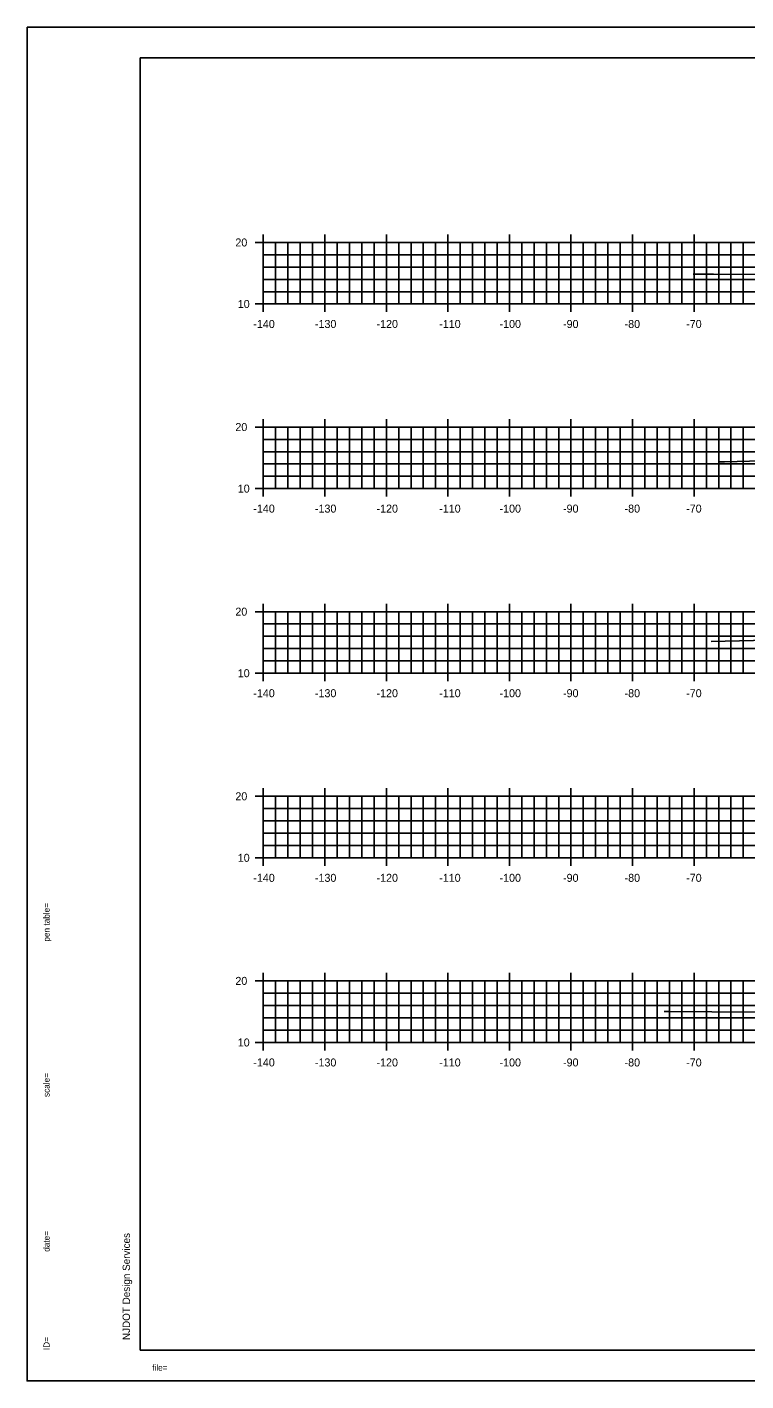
# Model space of a CAD drawing. Extents: x 40011 to 50684, y 49949 to 72236.
# Drawn here: x 40714.8 to 40831.6, y 68974.6 to 69194.6 of the extents above; entities that cross this region are included whole.
import ezdxf

# ---------------------------------------------------------------- set-up
doc = ezdxf.new("R2010")
doc.units = 0
for name, color, linetype in [('1', 7, 'Continuous'), ('41', 7, 'Continuous'), ('51', 7, 'Continuous'), ('53', 7, 'Continuous'), ('55', 7, 'Continuous'), ('57', 7, 'Continuous'), ('60', 7, 'Continuous')]:
    doc.layers.add(name, color=color, linetype=linetype)

msp = doc.modelspace()

# ---------------------------------------------------------------- linework, layer by layer
at = {"layer": '1'}
for p, q in [((41064.2, 69194.6), (40714.81, 69194.6)), ((40733.2, 69189.6), (40733.2, 68979.6)), ((41063.2, 69189.6), (40733.2, 69189.6)), ((40733.2, 68979.6), (41063.2, 68979.6)), ((41064.2, 68974.6), (40714.81, 68974.6))]:
    msp.add_line(p, q, dxfattribs=at)
at = {"layer": '41'}
for points in [[(40714.81, 69194.6), (41064.2, 69194.6), (41064.2, 68974.6), (40714.81, 68974.6)], [(40733.2, 69189.6), (41063.2, 69189.6), (41063.2, 68979.6), (40733.2, 68979.6)]]:
    msp.add_lwpolyline(points, close=True, dxfattribs=at)
at = {"layer": '51'}
for p, q in [((40751.9, 69159.6), (40753.2, 69159.6)), ((40753.2, 69149.6), (40753.2, 69159.6)), ((40755.2, 69149.6), (40755.2, 69159.6)), ((40757.2, 69149.6), (40757.2, 69159.6)), ((40759.2, 69149.6), (40759.2, 69159.6)), ((40761.2, 69149.6), (40761.2, 69159.6)), ((40765.2, 69149.6), (40765.2, 69159.6)), ((40767.2, 69149.6), (40767.2, 69159.6)), ((40769.2, 69149.6), (40769.2, 69159.6)), ((40771.2, 69149.6), (40771.2, 69159.6)), ((40775.2, 69149.6), (40775.2, 69159.6)), ((40777.2, 69149.6), (40777.2, 69159.6)), ((40779.2, 69149.6), (40779.2, 69159.6)), ((40781.2, 69149.6), (40781.2, 69159.6)), ((40785.2, 69149.6), (40785.2, 69159.6)), ((40787.2, 69149.6), (40787.2, 69159.6)), ((40789.2, 69149.6), (40789.2, 69159.6)), ((40791.2, 69149.6), (40791.2, 69159.6)), ((40795.2, 69149.6), (40795.2, 69159.6)), ((40797.2, 69149.6), (40797.2, 69159.6)), ((40799.2, 69149.6), (40799.2, 69159.6)), ((40801.2, 69149.6), (40801.2, 69159.6)), ((40805.2, 69149.6), (40805.2, 69159.6)), ((40807.2, 69149.6), (40807.2, 69159.6)), ((40809.2, 69149.6), (40809.2, 69159.6)), ((40811.2, 69149.6), (40811.2, 69159.6)), ((40815.2, 69149.6), (40815.2, 69159.6)), ((40817.2, 69149.6), (40817.2, 69159.6)), ((40819.2, 69149.6), (40819.2, 69159.6)), ((40821.2, 69149.6), (40821.2, 69159.6)), ((40825.2, 69149.6), (40825.2, 69159.6)), ((40827.2, 69149.6), (40827.2, 69159.6)), ((40829.2, 69149.6), (40829.2, 69159.6)), ((40831.2, 69149.6), (40831.2, 69159.6)), ((40751.9, 69149.6), (40753.2, 69149.6)), ((40753.2, 69149.6), (41033.2, 69149.6)), ((40753.2, 69148.3), (40753.2, 69149.6)), ((40763.2, 69148.3), (40763.2, 69149.6)), ((40773.2, 69148.3), (40773.2, 69149.6)), ((40783.2, 69148.3), (40783.2, 69149.6)), ((40793.2, 69148.3), (40793.2, 69149.6)), ((40803.2, 69148.3), (40803.2, 69149.6)), ((40813.2, 69148.3), (40813.2, 69149.6)), ((40823.2, 69148.3), (40823.2, 69149.6)), ((40751.9, 69129.6), (40753.2, 69129.6)), ((40753.2, 69119.6), (40753.2, 69129.6)), ((40755.2, 69119.6), (40755.2, 69129.6)), ((40757.2, 69119.6), (40757.2, 69129.6)), ((40759.2, 69119.6), (40759.2, 69129.6)), ((40761.2, 69119.6), (40761.2, 69129.6)), ((40765.2, 69119.6), (40765.2, 69129.6)), ((40767.2, 69119.6), (40767.2, 69129.6)), ((40769.2, 69119.6), (40769.2, 69129.6)), ((40771.2, 69119.6), (40771.2, 69129.6)), ((40775.2, 69119.6), (40775.2, 69129.6)), ((40777.2, 69119.6), (40777.2, 69129.6)), ((40779.2, 69119.6), (40779.2, 69129.6)), ((40781.2, 69119.6), (40781.2, 69129.6)), ((40785.2, 69119.6), (40785.2, 69129.6)), ((40787.2, 69119.6), (40787.2, 69129.6)), ((40789.2, 69119.6), (40789.2, 69129.6)), ((40791.2, 69119.6), (40791.2, 69129.6)), ((40795.2, 69119.6), (40795.2, 69129.6)), ((40797.2, 69119.6), (40797.2, 69129.6)), ((40799.2, 69119.6), (40799.2, 69129.6)), ((40801.2, 69119.6), (40801.2, 69129.6)), ((40805.2, 69119.6), (40805.2, 69129.6)), ((40807.2, 69119.6), (40807.2, 69129.6)), ((40809.2, 69119.6), (40809.2, 69129.6)), ((40811.2, 69119.6), (40811.2, 69129.6)), ((40815.2, 69119.6), (40815.2, 69129.6)), ((40817.2, 69119.6), (40817.2, 69129.6)), ((40819.2, 69119.6), (40819.2, 69129.6)), ((40821.2, 69119.6), (40821.2, 69129.6)), ((40825.2, 69119.6), (40825.2, 69129.6)), ((40827.2, 69119.6), (40827.2, 69129.6)), ((40829.2, 69119.6), (40829.2, 69129.6)), ((40831.2, 69119.6), (40831.2, 69129.6)), ((40751.9, 69119.6), (40753.2, 69119.6)), ((40753.2, 69119.6), (41033.2, 69119.6)), ((40753.2, 69118.3), (40753.2, 69119.6)), ((40763.2, 69118.3), (40763.2, 69119.6)), ((40773.2, 69118.3), (40773.2, 69119.6)), ((40783.2, 69118.3), (40783.2, 69119.6)), ((40793.2, 69118.3), (40793.2, 69119.6)), ((40803.2, 69118.3), (40803.2, 69119.6)), ((40813.2, 69118.3), (40813.2, 69119.6)), ((40823.2, 69118.3), (40823.2, 69119.6)), ((40751.9, 69099.6), (40753.2, 69099.6)), ((40753.2, 69089.6), (40753.2, 69099.6)), ((40755.2, 69089.6), (40755.2, 69099.6)), ((40757.2, 69089.6), (40757.2, 69099.6)), ((40759.2, 69089.6), (40759.2, 69099.6)), ((40761.2, 69089.6), (40761.2, 69099.6)), ((40765.2, 69089.6), (40765.2, 69099.6)), ((40767.2, 69089.6), (40767.2, 69099.6)), ((40769.2, 69089.6), (40769.2, 69099.6)), ((40771.2, 69089.6), (40771.2, 69099.6)), ((40775.2, 69089.6), (40775.2, 69099.6)), ((40777.2, 69089.6), (40777.2, 69099.6)), ((40779.2, 69089.6), (40779.2, 69099.6)), ((40781.2, 69089.6), (40781.2, 69099.6)), ((40785.2, 69089.6), (40785.2, 69099.6)), ((40787.2, 69089.6), (40787.2, 69099.6)), ((40789.2, 69089.6), (40789.2, 69099.6)), ((40791.2, 69089.6), (40791.2, 69099.6)), ((40795.2, 69089.6), (40795.2, 69099.6)), ((40797.2, 69089.6), (40797.2, 69099.6)), ((40799.2, 69089.6), (40799.2, 69099.6)), ((40801.2, 69089.6), (40801.2, 69099.6)), ((40805.2, 69089.6), (40805.2, 69099.6)), ((40807.2, 69089.6), (40807.2, 69099.6)), ((40809.2, 69089.6), (40809.2, 69099.6)), ((40811.2, 69089.6), (40811.2, 69099.6)), ((40815.2, 69089.6), (40815.2, 69099.6)), ((40817.2, 69089.6), (40817.2, 69099.6)), ((40819.2, 69089.6), (40819.2, 69099.6)), ((40821.2, 69089.6), (40821.2, 69099.6)), ((40825.2, 69089.6), (40825.2, 69099.6)), ((40827.2, 69089.6), (40827.2, 69099.6)), ((40829.2, 69089.6), (40829.2, 69099.6)), ((40831.2, 69089.6), (40831.2, 69099.6)), ((40751.9, 69089.6), (40753.2, 69089.6)), ((40753.2, 69089.6), (41033.2, 69089.6)), ((40753.2, 69088.3), (40753.2, 69089.6)), ((40763.2, 69088.3), (40763.2, 69089.6)), ((40773.2, 69088.3), (40773.2, 69089.6)), ((40783.2, 69088.3), (40783.2, 69089.6)), ((40793.2, 69088.3), (40793.2, 69089.6)), ((40803.2, 69088.3), (40803.2, 69089.6)), ((40813.2, 69088.3), (40813.2, 69089.6)), ((40823.2, 69088.3), (40823.2, 69089.6)), ((40751.9, 69069.6), (40753.2, 69069.6)), ((40753.2, 69059.6), (40753.2, 69069.6)), ((40755.2, 69059.6), (40755.2, 69069.6)), ((40757.2, 69059.6), (40757.2, 69069.6)), ((40759.2, 69059.6), (40759.2, 69069.6)), ((40761.2, 69059.6), (40761.2, 69069.6)), ((40765.2, 69059.6), (40765.2, 69069.6)), ((40767.2, 69059.6), (40767.2, 69069.6)), ((40769.2, 69059.6), (40769.2, 69069.6)), ((40771.2, 69059.6), (40771.2, 69069.6)), ((40775.2, 69059.6), (40775.2, 69069.6)), ((40777.2, 69059.6), (40777.2, 69069.6)), ((40779.2, 69059.6), (40779.2, 69069.6)), ((40781.2, 69059.6), (40781.2, 69069.6)), ((40785.2, 69059.6), (40785.2, 69069.6)), ((40787.2, 69059.6), (40787.2, 69069.6)), ((40789.2, 69059.6), (40789.2, 69069.6)), ((40791.2, 69059.6), (40791.2, 69069.6)), ((40795.2, 69059.6), (40795.2, 69069.6)), ((40797.2, 69059.6), (40797.2, 69069.6)), ((40799.2, 69059.6), (40799.2, 69069.6)), ((40801.2, 69059.6), (40801.2, 69069.6)), ((40805.2, 69059.6), (40805.2, 69069.6)), ((40807.2, 69059.6), (40807.2, 69069.6)), ((40809.2, 69059.6), (40809.2, 69069.6)), ((40811.2, 69059.6), (40811.2, 69069.6)), ((40815.2, 69059.6), (40815.2, 69069.6)), ((40817.2, 69059.6), (40817.2, 69069.6)), ((40819.2, 69059.6), (40819.2, 69069.6)), ((40821.2, 69059.6), (40821.2, 69069.6)), ((40825.2, 69059.6), (40825.2, 69069.6)), ((40827.2, 69059.6), (40827.2, 69069.6)), ((40829.2, 69059.6), (40829.2, 69069.6)), ((40831.2, 69059.6), (40831.2, 69069.6)), ((40751.9, 69059.6), (40753.2, 69059.6)), ((40753.2, 69059.6), (41033.2, 69059.6)), ((40753.2, 69058.3), (40753.2, 69059.6)), ((40763.2, 69058.3), (40763.2, 69059.6)), ((40773.2, 69058.3), (40773.2, 69059.6)), ((40783.2, 69058.3), (40783.2, 69059.6)), ((40793.2, 69058.3), (40793.2, 69059.6)), ((40803.2, 69058.3), (40803.2, 69059.6)), ((40813.2, 69058.3), (40813.2, 69059.6)), ((40823.2, 69058.3), (40823.2, 69059.6)), ((40751.9, 69039.6), (40753.2, 69039.6)), ((40753.2, 69029.6), (40753.2, 69039.6)), ((40755.2, 69029.6), (40755.2, 69039.6)), ((40757.2, 69029.6), (40757.2, 69039.6)), ((40759.2, 69029.6), (40759.2, 69039.6)), ((40761.2, 69029.6), (40761.2, 69039.6)), ((40765.2, 69029.6), (40765.2, 69039.6)), ((40767.2, 69029.6), (40767.2, 69039.6)), ((40769.2, 69029.6), (40769.2, 69039.6)), ((40771.2, 69029.6), (40771.2, 69039.6)), ((40775.2, 69029.6), (40775.2, 69039.6)), ((40777.2, 69029.6), (40777.2, 69039.6)), ((40779.2, 69029.6), (40779.2, 69039.6)), ((40781.2, 69029.6), (40781.2, 69039.6)), ((40785.2, 69029.6), (40785.2, 69039.6)), ((40787.2, 69029.6), (40787.2, 69039.6)), ((40789.2, 69029.6), (40789.2, 69039.6)), ((40791.2, 69029.6), (40791.2, 69039.6)), ((40795.2, 69029.6), (40795.2, 69039.6)), ((40797.2, 69029.6), (40797.2, 69039.6)), ((40799.2, 69029.6), (40799.2, 69039.6)), ((40801.2, 69029.6), (40801.2, 69039.6)), ((40805.2, 69029.6), (40805.2, 69039.6)), ((40807.2, 69029.6), (40807.2, 69039.6)), ((40809.2, 69029.6), (40809.2, 69039.6)), ((40811.2, 69029.6), (40811.2, 69039.6)), ((40815.2, 69029.6), (40815.2, 69039.6)), ((40817.2, 69029.6), (40817.2, 69039.6)), ((40819.2, 69029.6), (40819.2, 69039.6)), ((40821.2, 69029.6), (40821.2, 69039.6)), ((40825.2, 69029.6), (40825.2, 69039.6)), ((40827.2, 69029.6), (40827.2, 69039.6)), ((40829.2, 69029.6), (40829.2, 69039.6)), ((40831.2, 69029.6), (40831.2, 69039.6)), ((40751.9, 69029.6), (40753.2, 69029.6)), ((40753.2, 69029.6), (41033.2, 69029.6)), ((40753.2, 69028.3), (40753.2, 69029.6)), ((40763.2, 69028.3), (40763.2, 69029.6)), ((40773.2, 69028.3), (40773.2, 69029.6)), ((40783.2, 69028.3), (40783.2, 69029.6)), ((40793.2, 69028.3), (40793.2, 69029.6)), ((40803.2, 69028.3), (40803.2, 69029.6)), ((40813.2, 69028.3), (40813.2, 69029.6)), ((40823.2, 69028.3), (40823.2, 69029.6))]:
    msp.add_line(p, q, dxfattribs=at)
at = {"layer": '53'}
for p, q in [((40753.2, 69157.6), (41033.2, 69157.6)), ((40753.2, 69155.6), (41033.2, 69155.6)), ((40753.2, 69153.6), (41033.2, 69153.6)), ((40753.2, 69151.6), (41033.2, 69151.6)), ((40753.2, 69127.6), (41033.2, 69127.6)), ((40753.2, 69125.6), (41033.2, 69125.6)), ((40753.2, 69123.6), (41033.2, 69123.6)), ((40753.2, 69121.6), (41033.2, 69121.6)), ((40753.2, 69097.6), (41033.2, 69097.6)), ((40753.2, 69095.6), (41033.2, 69095.6)), ((40753.2, 69093.6), (41033.2, 69093.6)), ((40753.2, 69091.6), (41033.2, 69091.6)), ((40753.2, 69067.6), (41033.2, 69067.6)), ((40753.2, 69065.6), (41033.2, 69065.6)), ((40753.2, 69063.6), (41033.2, 69063.6)), ((40753.2, 69061.6), (41033.2, 69061.6)), ((40753.2, 69037.6), (41033.2, 69037.6)), ((40753.2, 69035.6), (41033.2, 69035.6)), ((40753.2, 69033.6), (41033.2, 69033.6)), ((40753.2, 69031.6), (41033.2, 69031.6))]:
    msp.add_line(p, q, dxfattribs=at)
at = {"layer": '55'}
for p, q in [((40753.2, 69159.6), (41033.2, 69159.6)), ((40753.2, 69149.6), (40753.2, 69159.6)), ((40763.2, 69149.6), (40763.2, 69159.6)), ((40773.2, 69149.6), (40773.2, 69159.6)), ((40783.2, 69149.6), (40783.2, 69159.6)), ((40793.2, 69149.6), (40793.2, 69159.6)), ((40803.2, 69149.6), (40803.2, 69159.6)), ((40813.2, 69149.6), (40813.2, 69159.6)), ((40823.2, 69149.6), (40823.2, 69159.6)), ((40753.2, 69149.6), (41033.2, 69149.6)), ((40753.2, 69129.6), (41033.2, 69129.6)), ((40753.2, 69119.6), (40753.2, 69129.6)), ((40763.2, 69119.6), (40763.2, 69129.6)), ((40773.2, 69119.6), (40773.2, 69129.6)), ((40783.2, 69119.6), (40783.2, 69129.6)), ((40793.2, 69119.6), (40793.2, 69129.6)), ((40803.2, 69119.6), (40803.2, 69129.6)), ((40813.2, 69119.6), (40813.2, 69129.6)), ((40823.2, 69119.6), (40823.2, 69129.6)), ((40753.2, 69119.6), (41033.2, 69119.6)), ((40753.2, 69099.6), (41033.2, 69099.6)), ((40753.2, 69089.6), (40753.2, 69099.6)), ((40763.2, 69089.6), (40763.2, 69099.6)), ((40773.2, 69089.6), (40773.2, 69099.6)), ((40783.2, 69089.6), (40783.2, 69099.6)), ((40793.2, 69089.6), (40793.2, 69099.6)), ((40803.2, 69089.6), (40803.2, 69099.6)), ((40813.2, 69089.6), (40813.2, 69099.6)), ((40823.2, 69089.6), (40823.2, 69099.6)), ((40753.2, 69089.6), (41033.2, 69089.6)), ((40753.2, 69069.6), (41033.2, 69069.6)), ((40753.2, 69059.6), (40753.2, 69069.6)), ((40763.2, 69059.6), (40763.2, 69069.6)), ((40773.2, 69059.6), (40773.2, 69069.6)), ((40783.2, 69059.6), (40783.2, 69069.6)), ((40793.2, 69059.6), (40793.2, 69069.6)), ((40803.2, 69059.6), (40803.2, 69069.6)), ((40813.2, 69059.6), (40813.2, 69069.6)), ((40823.2, 69059.6), (40823.2, 69069.6)), ((40753.2, 69059.6), (41033.2, 69059.6)), ((40753.2, 69039.6), (41033.2, 69039.6)), ((40753.2, 69029.6), (40753.2, 69039.6)), ((40763.2, 69029.6), (40763.2, 69039.6)), ((40773.2, 69029.6), (40773.2, 69039.6)), ((40783.2, 69029.6), (40783.2, 69039.6)), ((40793.2, 69029.6), (40793.2, 69039.6)), ((40803.2, 69029.6), (40803.2, 69039.6)), ((40813.2, 69029.6), (40813.2, 69039.6)), ((40823.2, 69029.6), (40823.2, 69039.6)), ((40753.2, 69029.6), (41033.2, 69029.6))]:
    msp.add_line(p, q, dxfattribs=at)
at = {"layer": '57'}
for points in [[(40823.03, 69154.44), (40826.35, 69154.42), (40861.48, 69154.29), (40864.17, 69154.28), (40865.71, 69154.25), (40871.32, 69153.77), (40872.89, 69153.65), (40873.05, 69153.65), (40893.77, 69154.04), (40894.56, 69154.02), (40898.19, 69153.96), (40915.88, 69153.66), (40915.99, 69153.65), (40918.87, 69154.22), (40919.28, 69154.35), (40919.72, 69154.35), (40936.57, 69155.29), (40937.27, 69155.29), (40937.82, 69155.32), (40944.21, 69155.19), (40951.48, 69155.09), (40956.21, 69155.13), (40965.73, 69155.22)], [(40827.36, 69123.96), (40828.17, 69123.97), (40854.61, 69124.67)], [(40825.99, 69094.75), (40837.48, 69095.02)], [(40818.32, 69034.65), (40818.79, 69034.64), (40819.07, 69034.64), (40840.24, 69034.45)]]:
    msp.add_lwpolyline(points, dxfattribs=at)
at = {"layer": '60'}
for p, q in [((40753.2, 69160.9), (40753.2, 69159.6)), ((40763.2, 69160.9), (40763.2, 69159.6)), ((40773.2, 69160.9), (40773.2, 69159.6)), ((40783.2, 69160.9), (40783.2, 69159.6)), ((40793.2, 69160.9), (40793.2, 69159.6)), ((40803.2, 69160.9), (40803.2, 69159.6)), ((40813.2, 69160.9), (40813.2, 69159.6)), ((40823.2, 69160.9), (40823.2, 69159.6)), ((40753.2, 69130.9), (40753.2, 69129.6)), ((40763.2, 69130.9), (40763.2, 69129.6)), ((40773.2, 69130.9), (40773.2, 69129.6)), ((40783.2, 69130.9), (40783.2, 69129.6)), ((40793.2, 69130.9), (40793.2, 69129.6)), ((40803.2, 69130.9), (40803.2, 69129.6)), ((40813.2, 69130.9), (40813.2, 69129.6)), ((40823.2, 69130.9), (40823.2, 69129.6)), ((40753.2, 69100.9), (40753.2, 69099.6)), ((40763.2, 69100.9), (40763.2, 69099.6)), ((40773.2, 69100.9), (40773.2, 69099.6)), ((40783.2, 69100.9), (40783.2, 69099.6)), ((40793.2, 69100.9), (40793.2, 69099.6)), ((40803.2, 69100.9), (40803.2, 69099.6)), ((40813.2, 69100.9), (40813.2, 69099.6)), ((40823.2, 69100.9), (40823.2, 69099.6)), ((40753.2, 69070.9), (40753.2, 69069.6)), ((40763.2, 69070.9), (40763.2, 69069.6)), ((40773.2, 69070.9), (40773.2, 69069.6)), ((40783.2, 69070.9), (40783.2, 69069.6)), ((40793.2, 69070.9), (40793.2, 69069.6)), ((40803.2, 69070.9), (40803.2, 69069.6)), ((40813.2, 69070.9), (40813.2, 69069.6)), ((40823.2, 69070.9), (40823.2, 69069.6)), ((40753.2, 69040.9), (40753.2, 69039.6)), ((40763.2, 69040.9), (40763.2, 69039.6)), ((40773.2, 69040.9), (40773.2, 69039.6)), ((40783.2, 69040.9), (40783.2, 69039.6)), ((40793.2, 69040.9), (40793.2, 69039.6)), ((40803.2, 69040.9), (40803.2, 69039.6)), ((40813.2, 69040.9), (40813.2, 69039.6)), ((40823.2, 69040.9), (40823.2, 69039.6))]:
    msp.add_line(p, q, dxfattribs=at)

# ---------------------------------------------------------------- texts
at = {"layer": '1'}
for s, height, rotation, p in [('...................pentable..................', 0.0144, 90, (40718.47, 69053.95)), ('pen table=', 1, 90, (40718.47, 69045.98)), ('......scale......', 0.0144, 90, (40718.47, 69025.62)), ('scale=', 1, 90, (40718.47, 69020.73)), ('date=', 1, 90, (40718.47, 68995.58)), ('.......time......', 0.0144, 90, (40718.47, 68999.95)), ('NJDOT Design Services', 1.2, 90, (40731.53, 68981.24)), ('ID=', 1, 90, (40718.47, 68979.61)), ('............who............', 0.0144, 90, (40718.47, 68982.26)), ('file=', 1, 360, (40735.14, 68976.26)), ('...................bob..................', 0.0144, 360, (40738.47, 68976.26))]:
    msp.add_text(s, height=height, rotation=rotation, dxfattribs=at).set_placement(p)
at = {"layer": '51'}
for s, height, p in [('20', 1.3, (40748.66, 69158.95)), ('10', 1.3, (40749.05, 69148.95)), ('-', 0.0001, (40753.2, 69149.6)), ('-140', 1.3, (40751.58, 69145.7)), ('-130', 1.3, (40761.59, 69145.7)), ('-120', 1.3, (40771.6, 69145.7)), ('-110', 1.3, (40781.79, 69145.7)), ('-100', 1.3, (40791.59, 69145.7)), ('-90', 1.3, (40801.91, 69145.7)), ('-80', 1.3, (40811.91, 69145.7)), ('-70', 1.3, (40821.92, 69145.7)), ('20', 1.3, (40748.66, 69128.95)), ('10', 1.3, (40749.05, 69118.95)), ('-', 0.0001, (40753.2, 69119.6)), ('-140', 1.3, (40751.58, 69115.7)), ('-130', 1.3, (40761.59, 69115.7)), ('-120', 1.3, (40771.6, 69115.7)), ('-110', 1.3, (40781.79, 69115.7)), ('-100', 1.3, (40791.59, 69115.7)), ('-90', 1.3, (40801.91, 69115.7)), ('-80', 1.3, (40811.91, 69115.7)), ('-70', 1.3, (40821.92, 69115.7)), ('20', 1.3, (40748.66, 69098.95)), ('10', 1.3, (40749.05, 69088.95)), ('-', 0.0001, (40753.2, 69089.6)), ('-140', 1.3, (40751.58, 69085.7)), ('-130', 1.3, (40761.59, 69085.7)), ('-120', 1.3, (40771.6, 69085.7)), ('-110', 1.3, (40781.79, 69085.7)), ('-100', 1.3, (40791.59, 69085.7)), ('-90', 1.3, (40801.91, 69085.7)), ('-80', 1.3, (40811.91, 69085.7)), ('-70', 1.3, (40821.92, 69085.7)), ('20', 1.3, (40748.66, 69068.95)), ('10', 1.3, (40749.05, 69058.95)), ('-', 0.0001, (40753.2, 69059.6)), ('-140', 1.3, (40751.58, 69055.7)), ('-130', 1.3, (40761.59, 69055.7)), ('-120', 1.3, (40771.6, 69055.7)), ('-110', 1.3, (40781.79, 69055.7)), ('-100', 1.3, (40791.59, 69055.7)), ('-90', 1.3, (40801.91, 69055.7)), ('-80', 1.3, (40811.91, 69055.7)), ('-70', 1.3, (40821.92, 69055.7)), ('20', 1.3, (40748.66, 69038.95)), ('10', 1.3, (40749.05, 69028.95)), ('-', 0.0001, (40753.2, 69029.6)), ('-140', 1.3, (40751.58, 69025.7)), ('-130', 1.3, (40761.59, 69025.7)), ('-120', 1.3, (40771.6, 69025.7)), ('-110', 1.3, (40781.79, 69025.7)), ('-100', 1.3, (40791.59, 69025.7)), ('-90', 1.3, (40801.91, 69025.7)), ('-80', 1.3, (40811.91, 69025.7)), ('-70', 1.3, (40821.92, 69025.7))]:
    msp.add_text(s, height=height, dxfattribs=at).set_placement(p)

doc.saveas('drawing.dxf')
